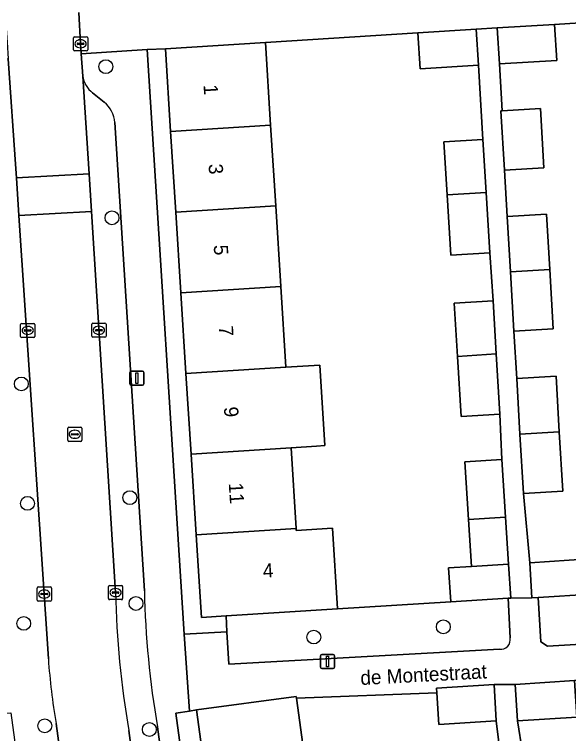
# Model space of a CAD drawing. Extents: x 159053 to 160042, y 380449 to 381423.
# Drawn here: x 159669.6 to 159708.7, y 381129.1 to 381179.9 of the extents above; entities that cross this region are included whole.
import ezdxf

# ---------------------------------------------------------------- set-up
doc = ezdxf.new("R2010")
doc.units = 0
for name, color, linetype in [('IMGEO_Boom', 7, 'Continuous'), ('IMGEO_Erf', 7, 'Continuous'), ('IMGEO_Groenvoorziening', 7, 'Continuous'), ('IMGEO_Kolk', 7, 'Continuous'), ('IMGEO_Lichtmast', 7, 'Continuous'), ('IMGEO_Muur', 7, 'Continuous'), ('IMGEO_Openbare_ruimte_label', 7, 'Continuous'), ('IMGEO_Pand', 7, 'Continuous'), ('IMGEO_Pand_nummerreeks', 7, 'Continuous'), ('IMGEO_Parkeervlak_open', 7, 'Continuous'), ('IMGEO_Rijbaan_lokaal_open', 7, 'Continuous'), ('IMGEO_Rioolput', 7, 'Continuous'), ('IMGEO_Voetpad_open', 7, 'Continuous')]:
    doc.layers.add(name, color=color, linetype=linetype)

msp = doc.modelspace()

# ---------------------------------------------------------------- linework, layer by layer
at = {"layer": 'IMGEO_Boom'}
for centre in [(159676.088, 381176.166), (159676.52, 381165.503), (159670.128, 381153.776), (159677.782, 381145.752), (159670.561, 381145.348), (159678.212, 381138.288), (159670.296, 381136.878), (159699.884, 381136.632), (159690.748, 381135.914), (159671.778, 381129.648), (159679.156, 381129.392)]:
    msp.add_circle(centre, 0.489, dxfattribs=at)
at = {"layer": 'IMGEO_Erf'}
for points in [[(159718.276, 381179.832), (159707.716, 381179.151), (159707.877, 381176.611), (159703.838, 381176.355), (159704.039, 381173.046), (159706.725, 381173.204), (159706.97, 381169.026), (159704.195, 381168.863), (159704.387, 381165.588), (159707.162, 381165.751), (159707.392, 381161.844), (159707.636, 381157.674), (159704.861, 381157.512), (159705.057, 381154.168), (159707.833, 381154.331), (159708.063, 381150.405), (159708.31, 381146.199), (159705.534, 381146.036), (159705.975, 381141.162), (159710.151, 381141.426)], [(159732.402, 381129.455), (159732.078, 381134.058), (159719.243, 381133.269), (159709.127, 381132.837), (159709.289, 381130.264), (159705.104, 381129.999), (159706.174, 381123.359), (159710.952, 381123.8), (159711.553, 381117.296), (159721.821, 381118.669), (159721.428, 381124.561), (159721.367, 381125.468)], [(159703.935, 381127.348), (159703.62, 381130.008), (159699.568, 381129.752), (159699.426, 381131.99), (159689.522, 381131.594), (159690.178, 381126.772)]]:
    msp.add_lwpolyline(points, dxfattribs=at)
for points in [[(159700.651, 381159.485), (159703.393, 381159.65), (159703.156, 381163.024), (159700.414, 381162.859), (159700.157, 381167.112), (159699.931, 381170.868), (159702.673, 381171.033), (159702.356, 381176.278), (159698.251, 381176.018), (159698.09, 381178.559), (159687.338, 381177.866), (159687.707, 381172.026), (159688.067, 381166.338), (159688.427, 381160.649), (159688.787, 381154.96), (159691.167, 381155.11), (159691.527, 381149.422), (159690.93, 381149.384), (159689.147, 381149.272), (159689.507, 381143.583), (159689.517, 381143.43), (159692.058, 381143.591), (159692.418, 381137.899), (159700.411, 381138.399), (159700.259, 381140.79), (159701.879, 381140.892), (159701.67, 381144.2), (159701.412, 381148.286), (159704.007, 381148.449), (159703.876, 381151.641), (159701.134, 381151.476), (159700.878, 381155.718)], [(159681.736, 381154.515), (159681.376, 381160.204), (159681.016, 381165.893), (159680.656, 381171.581), (159680.287, 381177.42), (159679.007, 381177.38), (159681.617, 381136.128), (159684.628, 381136.282), (159684.562, 381137.403), (159682.826, 381137.293), (159682.456, 381143.139), (159682.096, 381148.828)], [(159689.487, 381079.312), (159688.712, 381085.013), (159687.937, 381090.715), (159687.162, 381096.417), (159686.387, 381102.118), (159685.611, 381107.82), (159684.836, 381113.521), (159684.061, 381119.223), (159683.286, 381124.925), (159682.491, 381130.773), (159681.977, 381130.689), (159681.022, 381130.534), (159695.018, 381027.623), (159696.487, 381027.823), (159695.688, 381033.7), (159694.913, 381039.401), (159694.138, 381045.103), (159693.363, 381050.805), (159692.588, 381056.506), (159691.812, 381062.208), (159691.037, 381067.91), (159690.262, 381073.61)]]:
    msp.add_lwpolyline(points, close=True, dxfattribs=at)
at = {"layer": 'IMGEO_Groenvoorziening'}
msp.add_lwpolyline([(159710.308, 381138.94), (159706.571, 381138.704), (159706.77, 381135.578), (159707.234, 381135.274), (159725.491, 381136.354), (159725.804, 381137.327), (159725.657, 381139.828), (159720.643, 381139.533)], close=True, dxfattribs=at)
msp.add_lwpolyline([(159704.593, 381135.865), (159704.464, 381138.655), (159700.411, 381138.399), (159692.418, 381137.899), (159684.562, 381137.403), (159684.628, 381136.282), (159684.76, 381134.002), (159703.837, 381135.062)], dxfattribs=at)
msp.add_arc((159703.938, 381135.724), 0.67, 261.2971, 12.1565, dxfattribs=at)
at = {"layer": 'IMGEO_Kolk'}
for p, q in [((159673.805, 381177.354), (159673.805, 381178.206)), ((159673.88, 381178.28), (159674.732, 381178.28)), ((159674.293, 381178.06), (159674.318, 381178.06)), ((159674.806, 381178.206), (159674.806, 381177.354)), ((159674.064, 381177.774), (159674.064, 381177.786)), ((159674.502, 381177.737), (159674.104, 381177.737)), ((159674.107, 381177.823), (159674.505, 381177.823)), ((159674.316, 381177.5), (159674.291, 381177.5)), ((159674.548, 381177.786), (159674.548, 381177.774)), ((159674.732, 381177.28), (159673.88, 381177.28)), ((159670.077, 381157.125), (159670.077, 381157.977)), ((159670.152, 381158.051), (159671.004, 381158.051)), ((159670.379, 381157.594), (159670.777, 381157.594)), ((159670.565, 381157.831), (159670.59, 381157.831)), ((159671.078, 381157.977), (159671.078, 381157.125)), ((159675.097, 381157.141), (159675.097, 381157.993)), ((159675.172, 381158.067), (159676.024, 381158.067)), ((159675.399, 381157.61), (159675.797, 381157.61)), ((159675.585, 381157.847), (159675.61, 381157.847)), ((159676.098, 381157.993), (159676.098, 381157.141)), ((159670.336, 381157.545), (159670.336, 381157.557)), ((159670.774, 381157.508), (159670.376, 381157.508)), ((159670.588, 381157.271), (159670.563, 381157.271)), ((159670.82, 381157.557), (159670.82, 381157.545)), ((159675.356, 381157.561), (159675.356, 381157.573)), ((159675.794, 381157.524), (159675.396, 381157.524)), ((159675.608, 381157.287), (159675.583, 381157.287)), ((159675.84, 381157.573), (159675.84, 381157.561)), ((159671.004, 381157.051), (159670.152, 381157.051)), ((159676.024, 381157.067), (159675.172, 381157.067)), ((159671.243, 381138.523), (159671.243, 381139.375)), ((159671.318, 381139.449), (159672.17, 381139.449)), ((159672.244, 381139.375), (159672.244, 381138.523)), ((159676.271, 381138.627), (159676.271, 381139.479)), ((159676.346, 381139.553), (159677.198, 381139.553)), ((159676.759, 381139.333), (159676.784, 381139.333)), ((159677.272, 381139.479), (159677.272, 381138.627)), ((159671.502, 381138.943), (159671.502, 381138.955)), ((159671.94, 381138.906), (159671.542, 381138.906)), ((159671.545, 381138.992), (159671.943, 381138.992)), ((159671.731, 381139.229), (159671.756, 381139.229)), ((159671.986, 381138.955), (159671.986, 381138.943)), ((159676.53, 381139.047), (159676.53, 381139.059)), ((159676.968, 381139.01), (159676.57, 381139.01)), ((159676.573, 381139.096), (159676.971, 381139.096)), ((159677.014, 381139.059), (159677.014, 381139.047)), ((159672.17, 381138.449), (159671.318, 381138.449)), ((159671.754, 381138.669), (159671.729, 381138.669)), ((159677.198, 381138.553), (159676.346, 381138.553)), ((159676.782, 381138.773), (159676.757, 381138.773))]:
    msp.add_line(p, q, dxfattribs=at)
for points in [[(159673.805, 381177.354), (159673.805, 381178.206)], [(159673.88, 381178.28), (159674.732, 381178.28)], [(159674.806, 381178.206), (159674.806, 381177.354)], [(159674.732, 381177.28), (159673.88, 381177.28)], [(159670.077, 381157.125), (159670.077, 381157.977)], [(159670.152, 381158.051), (159671.004, 381158.051)], [(159671.078, 381157.977), (159671.078, 381157.125)], [(159675.097, 381157.141), (159675.097, 381157.993)], [(159675.172, 381158.067), (159676.024, 381158.067)], [(159676.098, 381157.993), (159676.098, 381157.141)], [(159671.004, 381157.051), (159670.152, 381157.051)], [(159676.024, 381157.067), (159675.172, 381157.067)], [(159671.243, 381138.523), (159671.243, 381139.375)], [(159671.318, 381139.449), (159672.17, 381139.449)], [(159672.244, 381139.375), (159672.244, 381138.523)], [(159676.271, 381138.627), (159676.271, 381139.479)], [(159676.346, 381139.553), (159677.198, 381139.553)], [(159677.272, 381139.479), (159677.272, 381138.627)], [(159672.17, 381138.449), (159671.318, 381138.449)], [(159677.198, 381138.553), (159676.346, 381138.553)]]:
    msp.add_lwpolyline(points, dxfattribs=at)
for centre, radius, start, end in [((159673.882, 381178.204), 0.0765, 91.552, 178.448), ((159673.882, 381178.204), 0.0765, 91.552, 178.448), ((159674.73, 381178.204), 0.0765, 1.552, 88.448), ((159674.73, 381178.204), 0.0765, 1.552, 88.448), ((159674.104, 381177.783), 0.0403, 85.8775, 175.7526), ((159674.101, 381177.773), 0.0366, 178.938, 274.7102), ((159674.505, 381177.78), 0.043, 264.8664, 352.4533), ((159674.509, 381177.785), 0.0386, 1.7309, 96.639), ((159673.882, 381177.356), 0.0765, 181.552, 268.448), ((159673.882, 381177.356), 0.0765, 181.552, 268.448), ((159674.73, 381177.356), 0.0765, 271.552, 358.448), ((159674.73, 381177.356), 0.0765, 271.552, 358.448), ((159670.154, 381157.975), 0.0765, 91.552, 178.448), ((159670.154, 381157.975), 0.0765, 91.552, 178.448), ((159670.376, 381157.554), 0.0403, 85.8775, 175.7526), ((159670.781, 381157.556), 0.0386, 1.7309, 96.639), ((159671.002, 381157.975), 0.0765, 1.552, 88.448), ((159671.002, 381157.975), 0.0765, 1.552, 88.448), ((159675.174, 381157.991), 0.0765, 91.552, 178.448), ((159675.174, 381157.991), 0.0765, 91.552, 178.448), ((159675.396, 381157.57), 0.0403, 85.8775, 175.7526), ((159675.801, 381157.572), 0.0386, 1.7309, 96.639), ((159676.022, 381157.991), 0.0765, 1.552, 88.448), ((159676.022, 381157.991), 0.0765, 1.552, 88.448), ((159670.154, 381157.127), 0.0765, 181.552, 268.448), ((159670.154, 381157.127), 0.0765, 181.552, 268.448), ((159670.373, 381157.544), 0.0366, 178.938, 274.7102), ((159670.777, 381157.551), 0.043, 264.8664, 352.4533), ((159671.002, 381157.127), 0.0765, 271.552, 358.448), ((159671.002, 381157.127), 0.0765, 271.552, 358.448), ((159675.174, 381157.143), 0.0765, 181.552, 268.448), ((159675.174, 381157.143), 0.0765, 181.552, 268.448), ((159675.393, 381157.56), 0.0366, 178.938, 274.7102), ((159675.797, 381157.567), 0.043, 264.8664, 352.4533), ((159676.022, 381157.143), 0.0765, 271.552, 358.448), ((159676.022, 381157.143), 0.0765, 271.552, 358.448), ((159671.32, 381139.373), 0.0765, 91.552, 178.448), ((159671.32, 381139.373), 0.0765, 91.552, 178.448), ((159672.168, 381139.373), 0.0765, 1.552, 88.448), ((159672.168, 381139.373), 0.0765, 1.552, 88.448), ((159676.348, 381139.477), 0.0765, 91.552, 178.448), ((159676.348, 381139.477), 0.0765, 91.552, 178.448), ((159677.196, 381139.477), 0.0765, 1.552, 88.448), ((159677.196, 381139.477), 0.0765, 1.552, 88.448), ((159671.542, 381138.952), 0.0403, 85.8775, 175.7526), ((159671.539, 381138.942), 0.0366, 178.938, 274.7102), ((159671.943, 381138.949), 0.043, 264.8664, 352.4533), ((159671.947, 381138.954), 0.0386, 1.7309, 96.639), ((159676.57, 381139.056), 0.0403, 85.8775, 175.7526), ((159676.567, 381139.046), 0.0366, 178.938, 274.7102), ((159676.971, 381139.053), 0.043, 264.8664, 352.4533), ((159676.975, 381139.058), 0.0386, 1.7309, 96.639), ((159671.32, 381138.525), 0.0765, 181.552, 268.448), ((159671.32, 381138.525), 0.0765, 181.552, 268.448), ((159672.168, 381138.525), 0.0765, 271.552, 358.448), ((159672.168, 381138.525), 0.0765, 271.552, 358.448), ((159676.348, 381138.629), 0.0765, 181.552, 268.448), ((159676.348, 381138.629), 0.0765, 181.552, 268.448), ((159677.196, 381138.629), 0.0765, 271.552, 358.448), ((159677.196, 381138.629), 0.0765, 271.552, 358.448)]:
    msp.add_arc(centre, radius, start, end, dxfattribs=at)
for centre, major_axis, ratio, start_param, end_param in [((159674.292, 381177.78), (-0.387, 0.002), 0.722429, 4.712389, 7.853982), ((159674.317, 381177.78), (-0.39, 0.002), 0.717154, 1.570796, 4.712389), ((159670.564, 381157.551), (-0.387, 0.002), 0.722429, 4.712389, 7.853982), ((159670.589, 381157.551), (-0.39, 0.002), 0.717154, 1.570796, 4.712389), ((159675.584, 381157.567), (-0.387, 0.002), 0.722429, 4.712389, 7.853982), ((159675.609, 381157.567), (-0.39, 0.002), 0.717154, 1.570796, 4.712389), ((159676.758, 381139.053), (-0.387, 0.002), 0.722429, 4.712389, 7.853982), ((159676.783, 381139.053), (-0.39, 0.002), 0.717154, 1.570796, 4.712389), ((159671.73, 381138.949), (-0.387, 0.002), 0.722429, 4.712389, 7.853982), ((159671.755, 381138.949), (-0.39, 0.002), 0.717154, 1.570796, 4.712389)]:
    msp.add_ellipse(centre, major_axis=major_axis, ratio=ratio, start_param=start_param, end_param=end_param, dxfattribs=at)
at = {"layer": 'IMGEO_Lichtmast'}
for p, q in [((159677.773, 381153.782), (159677.773, 381154.582)), ((159677.773, 381154.582), (159677.773, 381153.782)), ((159677.873, 381154.682), (159678.663, 381154.682)), ((159678.663, 381154.682), (159677.873, 381154.682)), ((159678.763, 381154.582), (159678.763, 381153.782)), ((159678.763, 381153.782), (159678.763, 381154.582)), ((159678.663, 381153.682), (159677.873, 381153.682)), ((159677.873, 381153.682), (159678.663, 381153.682)), ((159691.215, 381133.789), (159691.215, 381134.589)), ((159691.215, 381134.589), (159691.215, 381133.789)), ((159691.315, 381134.689), (159692.105, 381134.689)), ((159692.105, 381134.689), (159691.315, 381134.689)), ((159692.205, 381134.589), (159692.205, 381133.789)), ((159692.205, 381133.789), (159692.205, 381134.589)), ((159692.105, 381133.689), (159691.315, 381133.689)), ((159691.315, 381133.689), (159692.105, 381133.689))]:
    msp.add_line(p, q, dxfattribs=at)
for points in [[(159678.193, 381154.557), (159678.343, 381154.557), (159678.343, 381153.807), (159678.193, 381153.807), (159678.193, 381154.557)], [(159691.635, 381134.564), (159691.785, 381134.564), (159691.785, 381133.814), (159691.635, 381133.814), (159691.635, 381134.564)]]:
    msp.add_lwpolyline(points, dxfattribs=at)
for centre, start, end in [((159677.873, 381154.582), 90, 180), ((159677.873, 381154.582), 90, 180), ((159678.663, 381154.582), 0, 90), ((159678.663, 381154.582), 360, 90), ((159677.873, 381153.782), 180, 270), ((159677.873, 381153.782), 180, 270), ((159678.663, 381153.782), 270, 0), ((159678.663, 381153.782), 270, 0), ((159691.315, 381134.589), 90, 180), ((159691.315, 381134.589), 90, 180), ((159692.105, 381134.589), 0, 90), ((159692.105, 381134.589), 360, 90), ((159691.315, 381133.789), 180, 270), ((159691.315, 381133.789), 180, 270), ((159692.105, 381133.789), 270, 0), ((159692.105, 381133.789), 270, 0)]:
    msp.add_arc(centre, 0.1, start, end, dxfattribs=at)
at = {"layer": 'IMGEO_Muur'}
for points in [[(159698.09, 381178.559), (159687.338, 381177.866)], [(159700.411, 381138.399), (159692.418, 381137.899)], [(159699.426, 381131.99), (159689.522, 381131.594)]]:
    msp.add_lwpolyline(points, dxfattribs=at)
at = {"layer": 'IMGEO_Pand'}
for points in [[(159703.678, 381178.895), (159703.838, 381176.355), (159707.877, 381176.611), (159707.716, 381179.151)], [(159698.09, 381178.559), (159698.251, 381176.018), (159702.356, 381176.278), (159702.195, 381178.819)], [(159687.707, 381172.026), (159687.338, 381177.866), (159680.287, 381177.42), (159680.656, 381171.581)], [(159704.039, 381173.046), (159703.949, 381173.041), (159704.195, 381168.863), (159706.97, 381169.026), (159706.725, 381173.204)], [(159687.707, 381172.026), (159680.656, 381171.581), (159681.016, 381165.893), (159688.067, 381166.338)], [(159700.157, 381167.112), (159702.899, 381167.285), (159702.673, 381171.033), (159699.931, 381170.868)], [(159700.157, 381167.112), (159700.414, 381162.859), (159703.156, 381163.024), (159702.899, 381167.285)], [(159681.016, 381165.893), (159681.376, 381160.204), (159688.427, 381160.649), (159688.067, 381166.338)], [(159704.387, 381165.588), (159704.616, 381161.681), (159707.392, 381161.844), (159707.162, 381165.751)], [(159707.392, 381161.844), (159704.616, 381161.681), (159704.861, 381157.512), (159707.636, 381157.674)], [(159681.736, 381154.515), (159688.787, 381154.96), (159688.427, 381160.649), (159681.376, 381160.204)], [(159700.878, 381155.718), (159703.62, 381155.891), (159703.393, 381159.65), (159700.651, 381159.485)], [(159700.878, 381155.718), (159701.134, 381151.476), (159703.876, 381151.641), (159703.62, 381155.891)], [(159691.167, 381155.11), (159688.787, 381154.96), (159681.736, 381154.515), (159682.096, 381148.828), (159689.147, 381149.272), (159690.93, 381149.384), (159691.527, 381149.422)], [(159705.057, 381154.168), (159705.288, 381150.242), (159708.063, 381150.405), (159707.833, 381154.331)], [(159708.063, 381150.405), (159705.288, 381150.242), (159705.534, 381146.036), (159708.31, 381146.199)], [(159689.147, 381149.272), (159682.096, 381148.828), (159682.456, 381143.139), (159689.507, 381143.583)], [(159704.007, 381148.449), (159701.412, 381148.286), (159701.67, 381144.2), (159704.265, 381144.364)], [(159704.265, 381144.364), (159701.67, 381144.2), (159701.879, 381140.892), (159704.483, 381141.057)], [(159692.058, 381143.591), (159689.517, 381143.43), (159689.507, 381143.583), (159682.456, 381143.139), (159682.826, 381137.293), (159684.562, 381137.403), (159692.418, 381137.899)], [(159706.571, 381138.704), (159710.308, 381138.94), (159710.151, 381141.426), (159705.975, 381141.162), (159706.133, 381138.676)], [(159704.483, 381141.057), (159701.879, 381140.892), (159700.259, 381140.79), (159700.411, 381138.399), (159704.464, 381138.655), (159704.635, 381138.666)], [(159704.941, 381132.572), (159705.104, 381129.999), (159709.289, 381130.264), (159709.127, 381132.837)], [(159703.458, 381132.57), (159699.406, 381132.314), (159699.426, 381131.99), (159699.568, 381129.752), (159703.62, 381130.008)], [(159690.3, 381125.874), (159690.178, 381126.772), (159689.522, 381131.594), (159689.504, 381131.726), (159682.491, 381130.773), (159683.286, 381124.925)]]:
    msp.add_lwpolyline(points, close=True, dxfattribs=at)
at = {"layer": 'IMGEO_Parkeervlak_open'}
for points in [[(159674.457, 381175.502), (159674.606, 381173.283), (159674.902, 381168.601), (159675.07, 381165.94), (159676.77, 381139.058)], [(159675.967, 381173.658), (159675.153, 381174.309)], [(159678.808, 381139.176), (159676.714, 381172.223)], [(159677.704, 381129.311), (159679.398, 381116.693), (159679.778, 381113.869), (159682.144, 381096.247), (159683.125, 381089.062), (159683.492, 381086.37), (159688.653, 381048.555), (159689.604, 381041.734), (159691.441, 381027.917)], [(159693.064, 381031.721), (159690.677, 381048.834), (159684.168, 381096.521), (159679.729, 381129.583)]]:
    msp.add_lwpolyline(points, dxfattribs=at)
for centre, radius, start, end in [((159676.365, 381175.816), 1.934, 189.3361, 231.1827), ((159674.715, 381172.095), 2.003, 3.6767, 51.3225), ((159743.113, 381140.497), 66.359, 181.24261, 189.70463), ((159742.554, 381140.455), 63.759, 181.14976, 189.81827)]:
    msp.add_arc(centre, radius, start, end, dxfattribs=at)
at = {"layer": 'IMGEO_Rijbaan_lokaal_open'}
for points in [[(159668.988, 381179.879), (159669.128, 381177.892), (159669.207, 381176.73), (159669.733, 381168.961), (159669.776, 381168.312), (159674.902, 381168.601), (159674.606, 381173.283), (159674.457, 381175.502), (159674.352, 381177.071), (159674.304, 381177.78), (159674.179, 381179.977)], [(159676.77, 381139.058), (159675.07, 381165.94), (159669.953, 381165.657), (159672.033, 381134.368)], [(159672.578, 381129.824), (159674.429, 381116.074), (159679.398, 381116.693), (159677.704, 381129.311)]]:
    msp.add_lwpolyline(points, dxfattribs=at)
msp.add_lwpolyline([(159674.902, 381168.601), (159669.776, 381168.312), (159669.953, 381165.657), (159675.07, 381165.94)], close=True, dxfattribs=at)
for centre, radius, start, end in [((159743.113, 381140.497), 66.359, 181.24261, 189.70463), ((159718.748, 381137.666), 46.831, 184.0386, 189.64)]:
    msp.add_arc(centre, radius, start, end, dxfattribs=at)
at = {"layer": 'IMGEO_Rioolput'}
for p, q in [((159673.397, 381149.797), (159673.397, 381150.649)), ((159673.472, 381150.723), (159674.324, 381150.723)), ((159673.885, 381150.503), (159673.91, 381150.503)), ((159674.398, 381150.649), (159674.398, 381149.797)), ((159673.656, 381150.217), (159673.656, 381150.229)), ((159674.094, 381150.18), (159673.696, 381150.18)), ((159673.699, 381150.266), (159674.097, 381150.266)), ((159674.14, 381150.229), (159674.14, 381150.217)), ((159674.324, 381149.723), (159673.472, 381149.723)), ((159673.908, 381149.943), (159673.883, 381149.943))]:
    msp.add_line(p, q, dxfattribs=at)
for points in [[(159673.397, 381149.797), (159673.397, 381150.649)], [(159673.472, 381150.723), (159674.324, 381150.723)], [(159674.398, 381150.649), (159674.398, 381149.797)], [(159674.324, 381149.723), (159673.472, 381149.723)]]:
    msp.add_lwpolyline(points, dxfattribs=at)
for centre, radius, start, end in [((159673.474, 381150.647), 0.0765, 91.552, 178.448), ((159673.474, 381150.647), 0.0765, 91.552, 178.448), ((159674.322, 381150.647), 0.0765, 1.552, 88.448), ((159674.322, 381150.647), 0.0765, 1.552, 88.448), ((159673.696, 381150.226), 0.0403, 85.8775, 175.7526), ((159673.693, 381150.216), 0.0366, 178.938, 274.7102), ((159674.097, 381150.223), 0.043, 264.8664, 352.4533), ((159674.101, 381150.228), 0.0386, 1.7309, 96.639), ((159673.474, 381149.799), 0.0765, 181.552, 268.448), ((159673.474, 381149.799), 0.0765, 181.552, 268.448), ((159674.322, 381149.799), 0.0765, 271.552, 358.448), ((159674.322, 381149.799), 0.0765, 271.552, 358.448)]:
    msp.add_arc(centre, radius, start, end, dxfattribs=at)
for centre, major_axis, ratio, start_param, end_param in [((159673.884, 381150.223), (-0.387, 0.002), 0.722429, 4.712389, 7.853982), ((159673.909, 381150.223), (-0.39, 0.002), 0.717154, 1.570796, 4.712389)]:
    msp.add_ellipse(centre, major_axis=major_axis, ratio=ratio, start_param=start_param, end_param=end_param, dxfattribs=at)
at = {"layer": 'IMGEO_Voetpad_open'}
for points in [[(159674.179, 381179.977), (159674.304, 381177.78), (159674.352, 381177.071), (159679.007, 381177.38), (159680.287, 381177.42), (159687.338, 381177.866), (159698.09, 381178.559), (159702.195, 381178.819), (159703.678, 381178.895), (159707.716, 381179.151), (159718.276, 381179.832), (159725.374, 381180.249), (159729.367, 381180.49), (159732.733, 381180.848)], [(159679.007, 381177.38), (159674.352, 381177.071), (159674.457, 381175.502)], [(159698.695, 381000.108), (159698.013, 381004.769), (159697.026, 381012.965), (159695.779, 381022.026), (159695.232, 381026.047), (159695.018, 381027.623), (159681.022, 381130.534), (159681.977, 381130.689), (159681.617, 381136.128), (159679.007, 381177.38)], [(159669.953, 381165.657), (159669.776, 381168.312), (159669.733, 381168.961), (159669.207, 381176.73), (159664.635, 381176.427), (159667.199, 381135.088), (159667.53, 381130.39), (159668.05, 381130.466), (159669.393, 381130.571), (159683.353, 381027.651), (159683.561, 381026.116), (159684.14, 381022.17), (159685.656, 381010.607), (159687.308, 380998.005), (159691.734, 380998.592)], [(159675.153, 381174.309), (159675.967, 381173.658)], [(159676.714, 381172.223), (159678.808, 381139.176)], [(159672.033, 381134.368), (159669.953, 381165.657)], [(159731.937, 381136.736), (159725.491, 381136.354), (159707.234, 381135.274), (159706.77, 381135.578), (159706.571, 381138.704), (159706.133, 381138.676), (159704.635, 381138.666), (159704.464, 381138.655), (159704.593, 381135.865)], [(159703.837, 381135.062), (159684.76, 381134.002), (159684.628, 381136.282), (159681.617, 381136.128), (159681.977, 381130.689), (159682.491, 381130.773), (159689.504, 381131.726), (159689.522, 381131.594), (159699.426, 381131.99), (159699.406, 381132.314), (159703.458, 381132.57), (159704.941, 381132.572), (159709.127, 381132.837), (159719.243, 381133.269), (159732.078, 381134.058), (159731.937, 381136.736)], [(159706.174, 381123.359), (159705.104, 381129.999), (159704.941, 381132.572), (159703.458, 381132.57), (159703.62, 381130.008), (159703.935, 381127.348)], [(159689.262, 381006.55), (159688.989, 381008.512), (159687.185, 381021.364), (159686.517, 381026.277), (159678.493, 381085.883), (159678.132, 381088.567), (159674.799, 381113.326), (159674.429, 381116.074), (159672.578, 381129.824)], [(159679.729, 381129.583), (159684.168, 381096.521), (159690.677, 381048.834), (159693.064, 381031.721)]]:
    msp.add_lwpolyline(points, dxfattribs=at)
msp.add_lwpolyline([(159704.616, 381161.681), (159704.387, 381165.588), (159704.195, 381168.863), (159703.949, 381173.041), (159704.039, 381173.046), (159703.838, 381176.355), (159703.678, 381178.895), (159702.195, 381178.819), (159702.356, 381176.278), (159702.673, 381171.033), (159702.899, 381167.285), (159703.156, 381163.024), (159703.393, 381159.65), (159703.62, 381155.891), (159703.876, 381151.641), (159704.007, 381148.449), (159704.265, 381144.364), (159704.483, 381141.057), (159704.635, 381138.666), (159706.133, 381138.676), (159705.975, 381141.162), (159705.534, 381146.036), (159705.288, 381150.242), (159705.057, 381154.168), (159704.861, 381157.512)], close=True, dxfattribs=at)
for centre, radius, start, end in [((159676.365, 381175.816), 1.934, 189.3361, 231.1827), ((159674.715, 381172.095), 2.003, 3.6767, 51.3225), ((159742.554, 381140.455), 63.759, 181.14976, 189.81827), ((159703.938, 381135.724), 0.67, 261.2971, 12.1565), ((159718.748, 381137.666), 46.831, 184.0386, 189.64)]:
    msp.add_arc(centre, radius, start, end, dxfattribs=at)

# ---------------------------------------------------------------- texts
at = {"layer": 'IMGEO_Openbare_ruimte_label'}
msp.add_text('de Montestraat', height=1, rotation=3.0369, dxfattribs=at).set_placement((159694.061, 381132.529))
at = {"layer": 'IMGEO_Pand_nummerreeks'}
for s, rotation, p in [('1', 273.6205, (159682.972, 381174.883)), ('3', 273.6205, (159683.326, 381169.283)), ('5', 273.6205, (159683.688, 381163.569)), ('7', 273.6205, (159684.05, 381157.856)), ('9', 273.6209, (159684.411, 381152.142)), ('11', 273.6209, (159684.751, 381146.774)), ('4', 3.615, (159687.189, 381140.093))]:
    msp.add_text(s, height=1, rotation=rotation, dxfattribs=at).set_placement(p)

doc.saveas('drawing.dxf')
